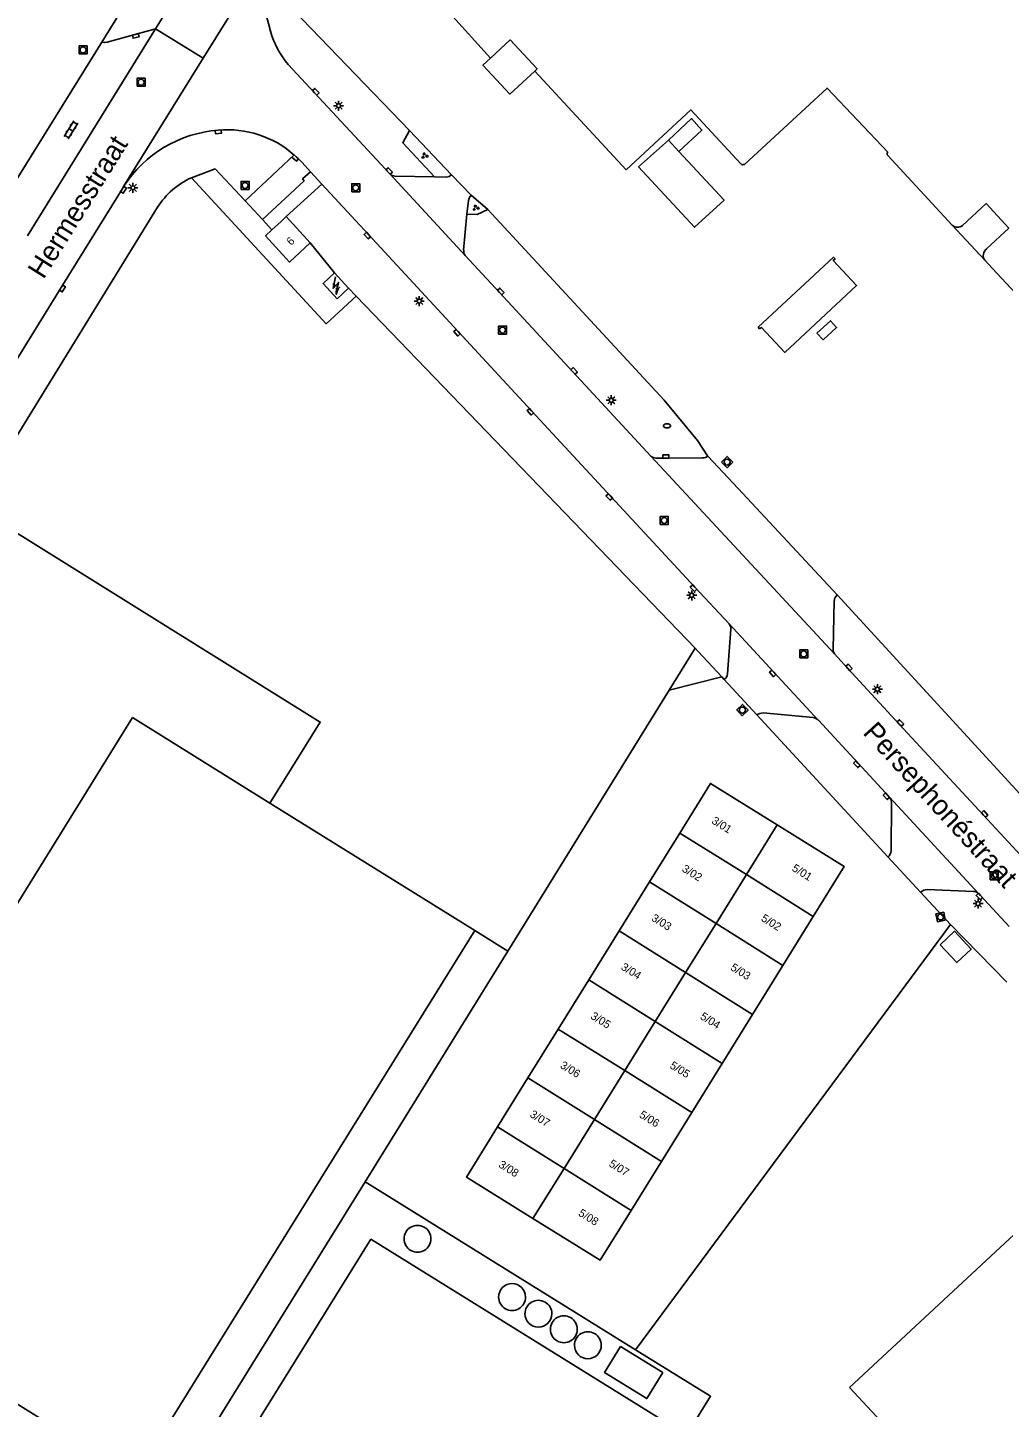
# Model space of a CAD drawing. Extents: x 128000 to 131008, y 398996 to 402500.
# Drawn here: x 129031.8 to 129153.7, y 400151.1 to 400323.5 of the extents above; entities that cross this region are included whole.
import ezdxf

# ---------------------------------------------------------------- set-up
doc = ezdxf.new("R2010")
doc.units = 0
for name, color, linetype in [('gg-afsc-hekwerk', 7, 'Continuous'), ('gg-anno-huisnummerreeks BGT', 7, 'Continuous'), ('gg-anno-openbare ruimte label', 7, 'Continuous'), ('gg-bbg-bassin', 7, 'Continuous'), ('gg-bbg-bijgebouw', 7, 'Continuous'), ('gg-bbg-gedigitaliseerde bijgebouw', 7, 'Continuous'), ('gg-bbg-hoofdgebouw', 7, 'Continuous'), ('gg-bbg-lage trafo', 7, 'Continuous'), ('gg-bbg-luifel en loopbrug', 7, 'Continuous'), ('gg-bbg-onder overbouw', 7, 'Continuous'), ('gg-bbg-opslagtank', 7, 'Continuous'), ('gg-bbg-pand overbouw', 7, 'Continuous'), ('gg-bbg-tussenscheiding', 7, 'Continuous'), ('gg-knt-verharding', 7, 'Continuous'), ('gt-grn-groengrens', 7, 'Continuous'), ('gt-grn-groengrens NZ', 7, 'Continuous'), ('gt-grn-vlakafsluiter', 7, 'Continuous'), ('gt-grn-weggrens', 7, 'Continuous'), ('gt-symb-brandkraan', 7, 'Continuous'), ('gt-symb-groenvak', 7, 'Continuous'), ('gt-symb-klinker verharding', 7, 'Continuous'), ('gt-symb-kolk', 7, 'Continuous'), ('gt-symb-lichtmast', 7, 'Continuous'), ('gt-symb-rioolschacht', 7, 'Continuous'), ('gt-symb-trafo symbool', 7, 'Continuous')]:
    doc.layers.add(name, color=color, linetype=linetype)

# ---------------------------------------------------------------- blocks, each defined once
blk = doc.blocks.new('gt0-KOLK')
at = {"layer": 'gt-symb-kolk'}
blk.add_lwpolyline([(0, 0), (0.38, 0), (0.38, 0.4), (-0.38, 0.4), (-0.38, 0), (0, 0)], dxfattribs=at)
blk = doc.blocks.new('gt0-RS')
at = {"layer": 'gt-symb-rioolschacht'}
blk.add_lwpolyline([(-0.5, -0.5), (0.5, -0.5), (0.5, 0.5), (-0.5, 0.5)], close=True, dxfattribs=at)
blk.add_circle((0, 0), 0.375, dxfattribs=at)
blk = doc.blocks.new('gt0-LMAST')
at = {"layer": 'gt-symb-lichtmast'}
for p, q in [((-0.18, 0.17), (-0.45, 0.44)), ((-0.01, 0.25), (-0.01, 0.62)), ((0.17, 0.17), (0.44, 0.44)), ((-0.26, 0), (-0.63, 0)), ((-0.18, -0.18), (-0.45, -0.45)), ((-0.01, -0.25), (-0.01, -0.63)), ((0.44, -0.45), (0.17, -0.18)), ((0.24, 0), (0.62, 0))]:
    blk.add_line(p, q, dxfattribs=at)
blk.add_circle((-0.01, 0), 0.25, dxfattribs=at)
blk = doc.blocks.new('gt0-BR')
at = {"layer": 'gt-symb-brandkraan'}
for centre, radius, start, end in [((-0.24, 0), 0.206, 107.5669, 252.4331), ((0.6, -2.66), 3, 106.892, 107.5669), ((0, -0.69), 0.938, 73.108, 106.892), ((-0.6, -2.66), 3, 72.4331, 73.108), ((0.24, 0), 0.206, 287.567, 72.4331), ((0.6, 2.66), 3, 252.4331, 253.108), ((0, 0.69), 0.938, 253.108, 286.8921), ((-0.6, 2.66), 3, 286.8921, 287.567)]:
    blk.add_arc(centre, radius, start, end, dxfattribs=at)
blk = doc.blocks.new('gt0-HSP')
at = {"layer": 'gt-symb-trafo symbool'}
for points in [[(0.77, 0.75), (-0.53, 0), (0.47, 0), (-0.83, -0.75)], [(-0.22, -0.24), (-0.83, -0.75), (-0.08, -0.48)]]:
    blk.add_lwpolyline(points, dxfattribs=at)
blk = doc.blocks.new('gt0-GRVAK')
at = {"layer": 'gt-symb-groenvak'}
for p, q in [((-0.11, 0.19), (-0.23, 0.24)), ((-0.18, 0.15), (0.09, 0.15)), ((-0.09, 0.21), (-0.16, 0.32)), ((-0.05, 0.21), (-0.05, 0.39)), ((0, 0.21), (0.06, 0.32)), ((0.01, 0.19), (0.13, 0.24)), ((0.26, -0.05), (0.2, 0.06)), ((0.3, -0.05), (0.3, 0.13)), ((0.35, -0.05), (0.41, 0.06)), ((-0.25, -0.23), (-0.36, -0.18)), ((-0.32, -0.26), (-0.05, -0.26)), ((-0.23, -0.21), (-0.29, -0.1)), ((-0.18, -0.2), (-0.18, -0.02)), ((-0.14, -0.21), (-0.07, -0.1)), ((-0.12, -0.23), (0, -0.18)), ((0.24, -0.07), (0.12, -0.02)), ((0.17, -0.11), (0.44, -0.11)), ((0.37, -0.07), (0.49, -0.02))]:
    blk.add_line(p, q, dxfattribs=at)
blk = doc.blocks.new('gt0-KL1')
at = {"layer": 'gt-symb-klinker verharding'}
for p, q in [((-1.15, 0.3), (1.15, 0.3)), ((-1, -0.3), (-1, 0.3)), ((-0.5, 0.3), (-0.5, 0.45)), ((0, -0.3), (0, 0.3)), ((0.5, 0.3), (0.5, 0.45)), ((1, -0.3), (1, 0.3)), ((-1.15, -0.3), (1.15, -0.3)), ((-0.5, -0.45), (-0.5, -0.3)), ((0.5, -0.45), (0.5, -0.3))]:
    blk.add_line(p, q, dxfattribs=at)

msp = doc.modelspace()

# ---------------------------------------------------------------- linework, layer by layer
at = {"layer": 'gg-afsc-hekwerk'}
for p, q in [((129111.97, 400240.78), (129115.2, 400246.02)), ((129115.2, 400246.02), (129115.59, 400245.6)), ((129115.59, 400245.6), (129118.54, 400242.41)), ((129118.54, 400242.41), (129118.81, 400242.12)), ((129118.81, 400242.12), (129122.9, 400237.69)), ((129091.79, 400208.13), (129111.97, 400240.78)), ((129122.9, 400237.69), (129139.31, 400219.93)), ((129139.31, 400219.93), (129143.39, 400215.52)), ((129143.39, 400215.52), (129147.12, 400211.48)), ((129147.12, 400211.48), (129107.77, 400158.35)), ((129154.17, 400204.27), (129147.12, 400211.48)), ((129073.98, 400179.32), (129091.79, 400208.13)), ((129073.98, 400179.32), (129037.26, 400120.07)), ((129107.77, 400158.35), (129073.98, 400179.32))]:
    msp.add_line(p, q, dxfattribs=at)
msp.add_lwpolyline([(129080.47, 400093.19), (129117.14, 400152.54), (129107.77, 400158.35)], dxfattribs=at)
at = {"layer": 'gg-bbg-bassin'}
msp.add_lwpolyline([(129111.17, 400155.49), (129105.9, 400158.75), (129103.9, 400155.52), (129109.16, 400152.25), (129111.17, 400155.49)], dxfattribs=at)
at = {"layer": 'gg-bbg-bijgebouw'}
msp.add_lwpolyline([(129123.09, 400286.12), (129123.27, 400285.92), (129123.49, 400286.09), (129126.4, 400282.97), (129135.38, 400291.32), (129132.47, 400294.45), (129132.69, 400294.65), (129132.5, 400294.85), (129123.09, 400286.12)], dxfattribs=at)
at = {"layer": 'gg-bbg-gedigitaliseerde bijgebouw'}
msp.add_line((129113.18, 400308.08), (129111.86, 400309.5), dxfattribs=at)
msp.add_lwpolyline([(129111.86, 400309.5), (129108.14, 400306.13), (129115.11, 400298.61), (129118.82, 400301.98), (129113.18, 400308.08)], dxfattribs=at)
at = {"layer": 'gg-bbg-hoofdgebouw'}
for p, q in [((129106.6, 400305.78), (129095.16, 400318.12)), ((129139.29, 400307.55), (129147.34, 400298.85)), ((129062.33, 400298.28), (129063.46, 400299.33)), ((129063.46, 400299.33), (129064.1, 400299.93)), ((129064.1, 400299.93), (129067.1, 400296.64)), ((129151.41, 400294.48), (129152.91, 400292.87)), ((129071.9, 400290.97), (129070.13, 400292.89)), ((129152.91, 400292.87), (129192.39, 400250.26)), ((129070.48, 400289.67), (129071.9, 400290.97)), ((129044.88, 400237.33), (129062.07, 400226.64)), ((129062.07, 400226.64), (129087.68, 400210.72)), ((129113.28, 400222.91), (129109.49, 400216.79)), ((129109.49, 400216.79), (129105.7, 400210.67)), ((129126.16, 400206.37), (129129.96, 400212.49)), ((129105.7, 400210.67), (129101.91, 400204.55)), ((129122.37, 400200.24), (129126.16, 400206.37)), ((129101.91, 400204.55), (129098.1, 400198.41)), ((129118.57, 400194.12), (129122.37, 400200.24)), ((129098.1, 400198.41), (129094.32, 400192.3)), ((129114.78, 400187.99), (129118.57, 400194.12)), ((129094.32, 400192.3), (129090.53, 400186.19)), ((129110.99, 400181.88), (129114.78, 400187.99)), ((129107.2, 400175.76), (129110.99, 400181.88))]:
    msp.add_line(p, q, dxfattribs=at)
for points in [[(129089.65, 400319.74), (129084.5, 400325.39), (129108.56, 400347.67), (129113.73, 400342.09), (129122.95, 400350.63), (129119.69, 400354.17), (129123.33, 400357.52), (129126.54, 400353.99), (129135.82, 400362.55), (129120.63, 400379.01), (129136.81, 400393.93)], [(129095.16, 400318.12), (129095.45, 400318.39), (129092.1, 400322), (129089.65, 400319.74)], [(129121.37, 400306.46), (129131.69, 400315.98), (129139.28, 400307.97)], [(129106.6, 400305.78), (129114.68, 400313.27), (129120.94, 400306.52)], [(129067.1, 400296.64), (129064.52, 400294.24), (129061.52, 400297.53), (129062.33, 400298.28)], [(129070.13, 400292.89), (129068.71, 400291.58), (129070.48, 400289.67)], [(129000, 400183.46), (129008.31, 400178.31), (129044.88, 400237.33)], [(129125.47, 400223.92), (129117.12, 400229.1), (129113.28, 400222.91)], [(129129.96, 400212.49), (129133.82, 400218.73), (129125.47, 400223.92)], [(129087.68, 400210.72), (129045.25, 400142.38), (129028.27, 400152.92), (129022.43, 400143.59), (129000, 400157.52)], [(129094.94, 400174.74), (129086.63, 400179.91), (129090.53, 400186.19)], [(129177.6, 400163.87), (129162.73, 400179.85), (129134.49, 400153.64)], [(129094.94, 400174.74), (129103.34, 400169.53), (129107.2, 400175.76)], [(129074.7, 400172.16), (129110.59, 400149.89), (129084.62, 400108.07), (129048.73, 400130.34), (129074.7, 400172.16)], [(129134.49, 400153.64), (129160.69, 400125.49), (129188.93, 400151.7), (129181.44, 400159.74)]]:
    msp.add_lwpolyline(points, dxfattribs=at)
for centre, radius, start, end in [((129139.54, 400307.77), 0.336, 142.5694, 220.943), ((129121.2, 400306.79), 0.374, 226.8967, 297.3695)]:
    msp.add_arc(centre, radius, start, end, dxfattribs=at)
at = {"layer": 'gg-bbg-lage trafo'}
msp.add_lwpolyline([(129130.43, 400285.38), (129131.2, 400284.55), (129132.88, 400286.08), (129132.11, 400286.91), (129130.43, 400285.38)], dxfattribs=at)
at = {"layer": 'gg-bbg-luifel en loopbrug'}
for points in [[(129089.65, 400319.74), (129088.69, 400318.85), (129092.04, 400315.23), (129095.16, 400318.12)], [(129111.86, 400309.5), (129114.75, 400312.17), (129116.06, 400310.75), (129113.18, 400308.08)], [(129145.82, 400208.95), (129147.61, 400210.63), (129149.71, 400208.4), (129147.92, 400206.72), (129145.82, 400208.95)]]:
    msp.add_lwpolyline(points, dxfattribs=at)
at = {"layer": 'gg-bbg-onder overbouw'}
msp.add_line((129154.42, 400298.49), (129151.64, 400295.9), dxfattribs=at)
msp.add_lwpolyline([(129148.64, 400298.84), (129151.56, 400301.55), (129154.42, 400298.49)], dxfattribs=at)
for centre, radius, start, end in [((129148, 400299.61), 1.01, 229.3774, 309.475), ((129152.24, 400295.07), 1.02, 125.7514, 215.4945)]:
    msp.add_arc(centre, radius, start, end, dxfattribs=at)
at = {"layer": 'gg-bbg-opslagtank'}
for centre, start, end in [((129080.51, 400172.21), 359.983, 180.017), ((129080.51, 400172.21), 179.983, 0.017), ((129092.33, 400164.93), 0.0682, 180.0341), ((129092.33, 400164.93), 180.0341, 0.0682), ((129095.62, 400162.84), 0.0341, 180.0682), ((129095.62, 400162.84), 180.0682, 0.0341), ((129098.8, 400160.9), 359.983, 180.017), ((129098.8, 400160.9), 179.983, 0.017), ((129101.8, 400158.91), 0.0341, 180.0682), ((129101.8, 400158.91), 180.0682, 0.0341)]:
    msp.add_arc(centre, 1.68, start, end, dxfattribs=at)
at = {"layer": 'gg-bbg-pand overbouw'}
msp.add_line((129147.34, 400298.85), (129151.41, 400294.48), dxfattribs=at)
at = {"layer": 'gg-bbg-tussenscheiding'}
for p, q in [((129113.28, 400222.91), (129121.61, 400217.71)), ((129125.47, 400223.92), (129121.61, 400217.71)), ((129121.61, 400217.71), (129117.82, 400211.59)), ((129121.61, 400217.71), (129129.96, 400212.49)), ((129109.49, 400216.79), (129117.82, 400211.59)), ((129105.7, 400210.67), (129114.01, 400205.47)), ((129117.82, 400211.59), (129114.01, 400205.47)), ((129117.82, 400211.59), (129126.16, 400206.37)), ((129114.01, 400205.47), (129110.22, 400199.35)), ((129114.01, 400205.47), (129122.37, 400200.24)), ((129101.91, 400204.55), (129110.22, 400199.35)), ((129098.1, 400198.41), (129106.41, 400193.22)), ((129110.22, 400199.35), (129106.41, 400193.22)), ((129110.22, 400199.35), (129118.57, 400194.12)), ((129106.41, 400193.22), (129102.62, 400187.11)), ((129106.41, 400193.22), (129114.78, 400187.99)), ((129094.32, 400192.3), (129102.62, 400187.11)), ((129102.62, 400187.11), (129098.83, 400181)), ((129102.62, 400187.11), (129110.99, 400181.88)), ((129090.53, 400186.19), (129098.83, 400181)), ((129098.83, 400181), (129094.94, 400174.74)), ((129098.83, 400181), (129107.2, 400175.76))]:
    msp.add_line(p, q, dxfattribs=at)
at = {"layer": 'gg-knt-verharding'}
for p, q in [((129047.79, 400323.4), (129051.53, 400329.43)), ((129031.76, 400297.52), (129047.79, 400323.4)), ((129030.03, 400303.95), (129041.07, 400321.74)), ((129058.99, 400301.9), (129065.1, 400307.63)), ((129068.55, 400304), (129067.15, 400305.52)), ((129086.49, 400295.06), (129077.05, 400305.27)), ((129064.1, 400299.93), (129068.55, 400304)), ((129077.68, 400305), (129082.62, 400304.88)), ((129061.15, 400299.57), (129058.99, 400301.9)), ((129086.68, 400300.24), (129086.28, 400295.75)), ((129111.33, 400276.98), (129089.29, 400300.83)), ((129062.33, 400298.28), (129061.15, 400299.57)), ((129035.98, 400291.06), (129017.47, 400261.18)), ((129109.67, 400270.01), (129132.62, 400245.28)), ((129132.6, 400251.97), (129132.44, 400245.86)), ((129119.24, 400242.79), (129119.69, 400248.38)), ((129111.97, 400240.78), (129118.54, 400242.41)), ((129129.97, 400237.35), (129123.73, 400237.93)), ((129130.58, 400237.03), (129130.61, 400237)), ((129139.48, 400227.4), (129130.61, 400237)), ((129139.48, 400227.4), (129150.68, 400215.32)), ((129139.71, 400220.68), (129139.74, 400226.76)), ((129150.01, 400215.62), (129144.21, 400215.85))]:
    msp.add_line(p, q, dxfattribs=at)
for points in [[(129061.49, 400325.6), (129061.88, 400324.06), (129062.14, 400323.1)], [(129047.79, 400323.4), (129041.72, 400321.73), (129041.39, 400321.68), (129041.07, 400321.74)], [(129064.36, 400318.94), (129067.66, 400315.4), (129077.05, 400305.27)], [(129067.15, 400305.52), (129066.09, 400306.68), (129065.37, 400307.39), (129065.1, 400307.63)], [(129067.15, 400305.52), (129066.16, 400304.64), (129066.33, 400304.42), (129061.15, 400299.57)], [(129043.79, 400303.7), (129043.61, 400303.38), (129035.98, 400291.06)], [(129119.45, 400249.03), (129115.16, 400253.64), (129094.76, 400275.68), (129085.6, 400285.56), (129074.39, 400297.7), (129068.55, 400304)], [(129082.62, 400304.88), (129084.1, 400304.85), (129084.46, 400304.93), (129084.78, 400305.14)], [(129086.68, 400300.24), (129086.87, 400301.96), (129087, 400302.32), (129087.24, 400302.61)], [(129086.49, 400295.06), (129090.78, 400290.44), (129099.94, 400280.52), (129109.67, 400270.01)], [(129110.32, 400269.75), (129111.56, 400269.76), (129116.14, 400269.79)], [(129025.01, 400263.74), (129068.37, 400236.78), (129062.07, 400226.64)], [(129130.58, 400237.03), (129125.04, 400242.99), (129119.45, 400249.03)], [(129132.62, 400245.28), (129134.28, 400243.47), (129140.72, 400236.52), (129159.06, 400216.7), (129159.25, 400216.52)], [(129150.68, 400215.32), (129150.87, 400215.12), (129154.46, 400211.24)]]:
    msp.add_lwpolyline(points, dxfattribs=at)
for centre, radius, start, end in [((129072.6, 400326.02), 10.87, 195.6206, 220.6531), ((129056.76, 400295.34), 15.43, 94.3012, 147.1872), ((129056.8, 400298.27), 12.51, 48.3998, 95.4881), ((129077.74, 400306.05), 1.05, 228.2986, 266.4231), ((129087.29, 400295.67), 1.01, 175.8728, 217.3872), ((129110.38, 400270.86), 1.11, 229.7158, 266.5903), ((129116.14, 400270.91), 1.13, 269.9845, 306.1601), ((129133.62, 400251.9), 1.01, 131.5169, 176.2161), ((129118.57, 400248.34), 1.12, 2.0452, 38.1756), ((129133.32, 400245.82), 0.88, 176.944, 217.864), ((129118.49, 400242.8), 0.756, 294.9616, 358.7322), ((129123.94, 400235.67), 2.27, 95.2926, 117.2172), ((129129.79, 400236.26), 1.1, 44.1852, 80.907), ((129138.69, 400226.7), 1.05, 3.282, 41.7032), ((129138.75, 400220.7), 0.956, 306.0537, 358.8874), ((129144.24, 400214.61), 1.24, 91.1419, 133.0359), ((129149.89, 400214.47), 1.16, 46.9346, 83.7886)]:
    msp.add_arc(centre, radius, start, end, dxfattribs=at)
at = {"layer": 'gt-grn-groengrens'}
for p, q in [((129041.07, 400321.74), (129049.49, 400335.35)), ((129025.01, 400263.74), (129048.03, 400301.1)), ((129072.84, 400289.99), (129115.2, 400246.02)), ((129087.68, 400210.72), (129091.79, 400208.13))]:
    msp.add_line(p, q, dxfattribs=at)
for points in [[(129103.93, 400391.49), (129063.87, 400326.92), (129079.51, 400310.68)], [(129082.62, 400304.88), (129078.66, 400309.15), (129079.51, 400310.68)], [(129052.29, 400304.79), (129069.11, 400286.54), (129072.84, 400289.99)], [(129089.29, 400300.83), (129087.96, 400300.18), (129086.68, 400300.24)]]:
    msp.add_lwpolyline(points, dxfattribs=at)
msp.add_arc((129056.15, 400296.02), 9.58, 113.8146, 147.9711, dxfattribs=at)
at = {"layer": 'gt-grn-groengrens NZ'}
for p, q in [((129052.29, 400304.79), (129055.24, 400305.91)), ((129058.99, 400301.9), (129055.24, 400305.91)), ((129067.1, 400296.64), (129070.13, 400292.89)), ((129071.9, 400290.97), (129072.84, 400289.99))]:
    msp.add_line(p, q, dxfattribs=at)
at = {"layer": 'gt-grn-vlakafsluiter'}
for p, q in [((129079.51, 400310.68), (129084.78, 400305.14)), ((129084.78, 400305.14), (129087.24, 400302.61)), ((129089.29, 400300.83), (129087.24, 400302.61)), ((129111.33, 400276.98), (129115.51, 400271.97)), ((129115.51, 400271.97), (129116.77, 400270.05)), ((129116.77, 400270.05), (129116.81, 400270)), ((129116.81, 400270), (129120.57, 400265.96)), ((129120.57, 400265.96), (129132.94, 400252.66)), ((129132.94, 400252.66), (129166.27, 400216.38))]:
    msp.add_line(p, q, dxfattribs=at)
at = {"layer": 'gt-grn-weggrens'}
for p, q in [((129053.72, 400319.73), (129062.53, 400333.96)), ((129047.79, 400323.4), (129053.72, 400319.73)), ((129043.79, 400303.7), (129053.72, 400319.73))]:
    msp.add_line(p, q, dxfattribs=at)

# ---------------------------------------------------------------- block references
at = {"layer": 'gt-symb-brandkraan'}
msp.add_blockref('gt0-BR', (129111.7, 400273.78), dxfattribs=at)
at = {"layer": 'gt-symb-groenvak'}
for p in [(129081.39, 400307.53), (129087.78, 400301.02)]:
    msp.add_blockref('gt0-GRVAK', p, dxfattribs=at)
at = {"layer": 'gt-symb-klinker verharding', "rotation": 58.20108717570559}
msp.add_blockref('gt0-KL1', (129037.2, 400310.78), dxfattribs=at)
at = {"layer": 'gt-symb-kolk'}
for p, rotation in [((129045.25, 400322.7), -166.46414363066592), ((129067.66, 400315.4), -47.19163321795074), ((129055.6, 400310.73), -173.89595874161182), ((129065.37, 400307.39), 137.34579948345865), ((129076.83, 400305.49), -46.31258456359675), ((129043.61, 400303.38), -121.78725312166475), ((129074.39, 400297.7), 132.8653870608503), ((129035.98, 400291.06), -121.79891282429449), ((129090.78, 400290.44), -47.31159165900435), ((129085.6, 400285.56), 132.72261781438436), ((129099.94, 400280.52), -47.180229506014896), ((129094.76, 400275.68), 132.82525588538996), ((129111.56, 400269.76), 0.2824416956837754), ((129104.62, 400265.03), 132.79696324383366), ((129115.16, 400253.64), 132.77415669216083), ((129125.04, 400242.99), 132.75682891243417), ((129134.28, 400243.47), -47.16333901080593), ((129140.72, 400236.52), -47.20895838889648), ((129135.56, 400231.64), 132.6998113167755), ((129139.26, 400227.64), 132.76823296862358), ((129151.24, 400225.16), -47.22036279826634), ((129150.87, 400215.12), 134.42934377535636)]:
    msp.add_blockref('gt0-KOLK', p, dxfattribs=dict(at, rotation=rotation))
at = {"layer": 'gt-symb-lichtmast'}
for p in [(129070.66, 400313.79), (129044.95, 400303.53), (129080.74, 400289.38), (129104.73, 400276.98), (129114.79, 400252.61), (129137.99, 400240.88), (129150.57, 400214.09)]:
    msp.add_blockref('gt0-LMAST', p, dxfattribs=at)
at = {"layer": 'gt-symb-rioolschacht'}
for p in [(129038.72, 400320.75), (129045.97, 400316.71), (129058.97, 400303.82), (129072.79, 400303.53), (129091.14, 400285.76), (129111.34, 400261.96), (129128.78, 400245.28), (129152.56, 400217.58)]:
    msp.add_blockref('gt0-RS', p, dxfattribs=at)
for p, rotation in [((129119.21, 400269.25), -44.594803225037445), ((129121.11, 400238.28), 43.54158234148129), ((129145.88, 400212.42), 101.29870020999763)]:
    msp.add_blockref('gt0-RS', p, dxfattribs=dict(at, rotation=rotation))
at = {"layer": 'gt-symb-trafo symbool', "rotation": 48.93264367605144}
msp.add_blockref('gt0-HSP', (129070.34, 400291.35), dxfattribs=at)

# ---------------------------------------------------------------- texts
at = {"layer": 'gg-anno-huisnummerreeks BGT'}
for s, rotation, p in [('6', 42.9, (129064.71, 400296.26)), ('1', 42.5, (129070.36, 400290.65)), ('3/01', 328.2, (129117.18, 400224.19)), ('5/01', 328.2, (129127.22, 400218.26)), ('3/02', 328.2, (129113.47, 400218.19)), ('3/03', 328.2, (129109.65, 400212.04)), ('5/02', 328.2, (129123.36, 400212.01)), ('3/04', 328.2, (129105.86, 400205.92)), ('5/03', 328.2, (129119.54, 400205.86)), ('3/05', 328.2, (129102.06, 400199.79)), ('5/04', 328.2, (129115.75, 400199.74)), ('3/06', 328.2, (129098.25, 400193.64)), ('5/05', 328.2, (129111.95, 400193.61)), ('3/07', 328.2, (129094.46, 400187.52)), ('5/06', 328.2, (129108.14, 400187.46)), ('3/08', 328.2, (129090.56, 400181.23)), ('5/07', 328.2, (129104.35, 400181.34)), ('5/08', 328.2, (129100.53, 400175.17))]:
    msp.add_text(s, height=1, rotation=rotation, dxfattribs=at).set_placement(p)
at = {"layer": 'gg-anno-openbare ruimte label'}
for s, rotation, p in [('Hermesstraat', 58, (129033.78, 400292.01)), ('Persephonéstraat', 312.4, (129136.07, 400235.37))]:
    msp.add_text(s, height=2.5, rotation=rotation, dxfattribs=at).set_placement(p)

doc.saveas('drawing.dxf')
